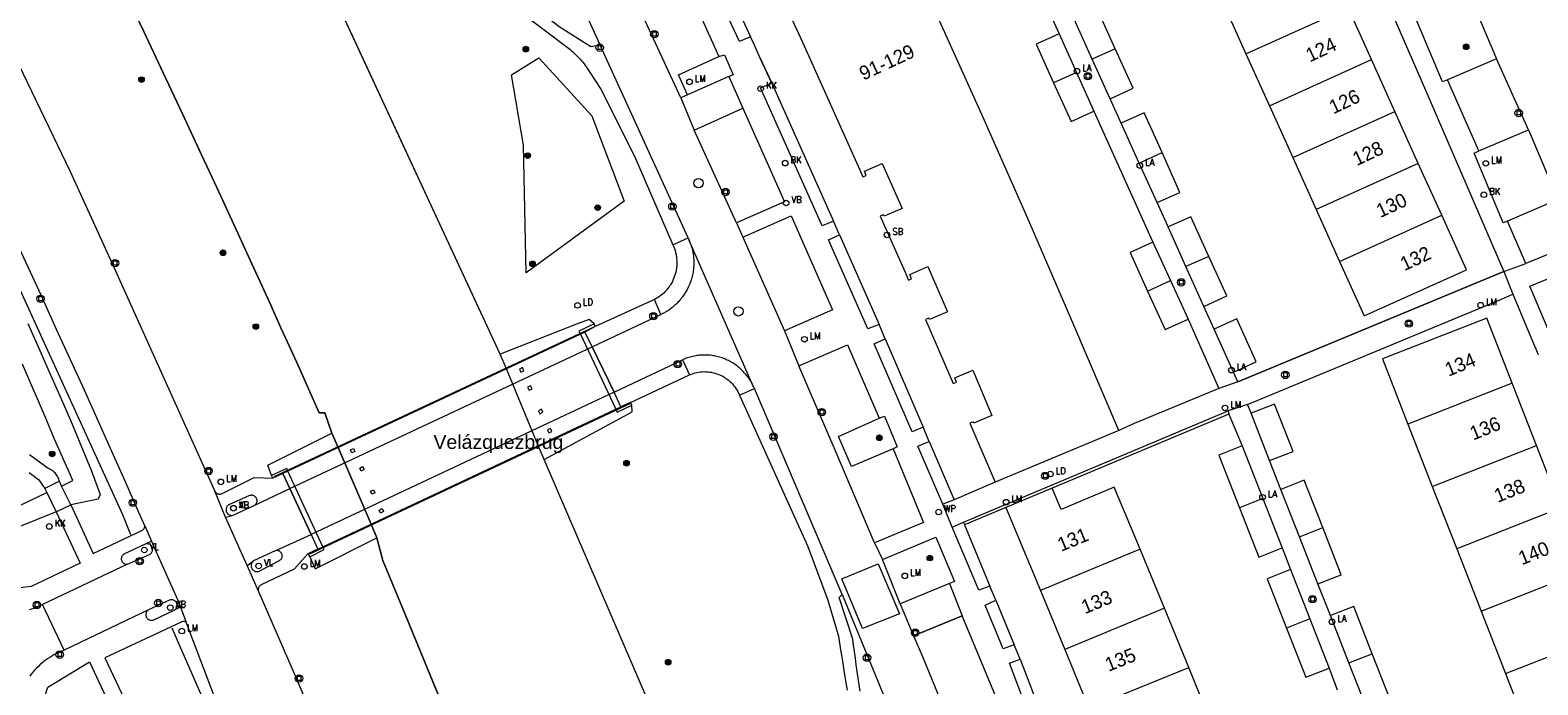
# Model space of a CAD drawing. Header units: metres. Extents: x 138165 to 154469, y 480134 to 494189.
# Tile 610 of 656: x 146965 to 147100, y 486842 to 486901. Entities that reach past the tile are written whole.
import ezdxf

# ---------------------------------------------------------------- set-up
doc = ezdxf.new("R2010")
doc.units = ezdxf.units.M
doc.header["$LTSCALE"] = 0.001
doc.header["$MEASUREMENT"] = 0
for name, color, linetype, lineweight in [('Level 5', 7, 'Continuous', 0), ('TOP-L-terrein schutting raster hek leuning', 7, 'Continuous', 0), ('TOP-L-topo objecten punt', 7, 'Continuous', 0), ('TOP-L-topo objecten vlak', 7, 'Continuous', 0), ('TOP-L-verharding invalidenparkeerplaats', 7, 'Continuous', 0), ('TOP-L-water beschoeiing', 7, 'Continuous', 0), ('TOP-T-topo huisnummering naamgeving', 7, 'Continuous', 0)]:
    doc.layers.add(name, color=color, linetype=linetype, lineweight=lineweight)
doc.styles.add('Style-Arial', font='arial.ttf')
doc.styles.add('Style-INTL_ISO', font='INTL_ISO.shx')
doc.styles.add('Style-STANDARD', font='STANDARD.shx')

# ---------------------------------------------------------------- blocks, each defined once
blk = doc.blocks.new('24')
at = {"layer": 'TOP-L-topo objecten punt', "color": 7, "linetype": 'Continuous', "lineweight": 0}
for radius in [0.025, 0.0182, 0.0115, 0.005]:
    blk.add_circle((0, 0), radius, dxfattribs=at)
blk = doc.blocks.new('40')
at = {"layer": 'TOP-L-topo objecten punt', "color": 7, "linetype": 'Continuous', "lineweight": 0}
blk.add_circle((0, 0), 0.025, dxfattribs=at)
at = {"layer": 'TOP-L-topo objecten punt', "color": 7, "linetype": 'Continuous', "lineweight": 0, "style": 'Style-STANDARD'}
blk.add_text('LA', height=0.06, dxfattribs=at).set_placement((0.048, 0))
blk = doc.blocks.new('39')
at = {"layer": 'TOP-L-topo objecten punt', "color": 7, "linetype": 'Continuous', "lineweight": 0}
for p, q in [((0.0175, 0.0175), (-0.0175, 0.0175)), ((-0.0175, 0.0175), (-0.0175, -0.0175)), ((0.0175, 0.0175), (0.0175, -0.0175)), ((0.0175, -0.0175), (-0.0175, -0.0175))]:
    blk.add_line(p, q, dxfattribs=at)
blk.add_circle((0, 0), 0.0332, dxfattribs=at)
blk = doc.blocks.new('72')
at = {"layer": 'TOP-L-topo objecten punt', "color": 7, "linetype": 'Continuous', "lineweight": 0}
blk.add_circle((0, 0), 0.025, dxfattribs=at)
at = {"layer": 'TOP-L-topo objecten punt', "color": 7, "linetype": 'Continuous', "lineweight": 0, "style": 'Style-STANDARD'}
blk.add_text('BK', height=0.06, dxfattribs=at).set_placement((0.0483, 0))
blk = doc.blocks.new('73')
at = {"layer": 'TOP-L-topo objecten punt', "color": 7, "linetype": 'Continuous', "lineweight": 0}
blk.add_circle((0, 0), 0.025, dxfattribs=at)
at = {"layer": 'TOP-L-topo objecten punt', "color": 7, "linetype": 'Continuous', "lineweight": 0, "style": 'Style-STANDARD'}
blk.add_text('WP', height=0.06, dxfattribs=at).set_placement((0.0483, 0))
blk = doc.blocks.new('121')
at = {"layer": 'TOP-L-topo objecten punt', "color": 7, "linetype": 'Continuous', "lineweight": 0}
blk.add_circle((0, 0), 0.025, dxfattribs=at)
at = {"layer": 'TOP-L-topo objecten punt', "color": 7, "linetype": 'Continuous', "lineweight": 0, "style": 'Style-STANDARD'}
blk.add_text('LD', height=0.06, dxfattribs=at).set_placement((0.0483, 0))
blk = doc.blocks.new('*U13')
at = {"layer": 'Level 5', "color": 7, "linetype": 'Continuous', "lineweight": 0}
blk.add_circle((0, 0), 0.0415, dxfattribs=at)
blk = doc.blocks.new('150')
at = {"layer": 'Level 5', "color": 7, "linetype": 'Continuous', "lineweight": 0}
blk.add_blockref('*U13', (0, 0), dxfattribs=at)
blk = doc.blocks.new('15')
at = {"layer": 'TOP-L-topo objecten punt', "color": 7, "linetype": 'Continuous', "lineweight": 0}
blk.add_circle((0, 0), 0.025, dxfattribs=at)
at = {"layer": 'TOP-L-topo objecten punt', "color": 7, "linetype": 'Continuous', "lineweight": 0, "style": 'Style-STANDARD'}
blk.add_text('VL', height=0.06, dxfattribs=at).set_placement((0.0483, 0))
blk = doc.blocks.new('16')
at = {"layer": 'TOP-L-topo objecten punt', "color": 7, "linetype": 'Continuous', "lineweight": 0}
blk.add_circle((0, 0), 0.025, dxfattribs=at)
at = {"layer": 'TOP-L-topo objecten punt', "color": 7, "linetype": 'Continuous', "lineweight": 0, "style": 'Style-STANDARD'}
blk.add_text('LM', height=0.06, dxfattribs=at).set_placement((0.0483, 0))
blk = doc.blocks.new('119')
at = {"layer": 'TOP-L-topo objecten punt', "color": 7, "linetype": 'Continuous', "lineweight": 0}
blk.add_circle((0, 0), 0.025, dxfattribs=at)
at = {"layer": 'TOP-L-topo objecten punt', "color": 7, "linetype": 'Continuous', "lineweight": 0, "style": 'Style-STANDARD'}
blk.add_text('KK', height=0.06, dxfattribs=at).set_placement((0.0483, 0))
blk = doc.blocks.new('14')
at = {"layer": 'TOP-L-topo objecten punt', "color": 7, "linetype": 'Continuous', "lineweight": 0}
blk.add_circle((0, 0), 0.025, dxfattribs=at)
at = {"layer": 'TOP-L-topo objecten punt', "color": 7, "linetype": 'Continuous', "lineweight": 0, "style": 'Style-STANDARD'}
blk.add_text('VB', height=0.06, dxfattribs=at).set_placement((0.0483, 0))
blk = doc.blocks.new('11')
at = {"layer": 'TOP-L-topo objecten punt', "color": 7, "linetype": 'Continuous', "lineweight": 0}
blk.add_circle((0, 0), 0.025, dxfattribs=at)
at = {"layer": 'TOP-L-topo objecten punt', "color": 7, "linetype": 'Continuous', "lineweight": 0, "style": 'Style-STANDARD'}
blk.add_text('AB', height=0.06, dxfattribs=at).set_placement((0.0483, 0))
blk = doc.blocks.new('175')
at = {"layer": 'TOP-L-topo objecten punt', "color": 7, "linetype": 'Continuous', "lineweight": 0}
blk.add_circle((0, 0), 0.025, dxfattribs=at)
at = {"layer": 'TOP-L-topo objecten punt', "color": 7, "linetype": 'Continuous', "lineweight": 0, "style": 'Style-STANDARD'}
blk.add_text('SB', height=0.06, dxfattribs=at).set_placement((0.0483, 0))

msp = doc.modelspace()

# ---------------------------------------------------------------- linework, layer by layer
at = {"layer": 'TOP-L-terrein schutting raster hek leuning', "flags": 128}
for points in [[(147030.2, 486898), (147031.23, 486895.75), (147036.76, 486883.41)], [(146962.1, 486881.08), (146973.01, 486857.13), (146973.74, 486855.35)], [(147073.02, 486869), (147096.85, 486878.89)], [(147073.89, 486866.98), (147096.44, 486876.34)], [(147015.33, 486873.95), (146986.59, 486860.5)], [(147018.63, 486867.09), (146989.79, 486853.59)], [(147072.2, 486866.12), (147056.36, 486859.5)], [(146977.45, 486846.99), (146978.13, 486845.41), (146981.56, 486837.55)]]:
    msp.add_lwpolyline(points, dxfattribs=at)
at = {"layer": 'TOP-L-topo objecten vlak', "flags": 128}
for points in [[(147064.04, 486951.75), (147065.9, 486947.84), (147067.58, 486944.28), (147068.58, 486942.15), (147069.42, 486940.36), (147071.08, 486936.8), (147072.74, 486933.23), (147073.57, 486931.44), (147075.55, 486927.15), (147077.19, 486923.58), (147078.01, 486921.78), (147079.66, 486918.14), (147081.3, 486914.51), (147082.94, 486910.86), (147084.42, 486907.57), (147089.76, 486895.35), (147096.85, 486878.89)], [(147062.35, 486864.66), (147058.23, 486874.3), (147054.18, 486883.64), (147050.06, 486892.95), (147044.9, 486904.42), (147039.68, 486915.75), (147035.36, 486924.96), (147030.85, 486934.39), (147024.9, 486931.53), (147024.39, 486932.59), (147034.99, 486937.7), (147034.86, 486937.99)], [(146949.99, 486925.54), (146951.82, 486921.96), (146954.5, 486916.55), (146968.32, 486887.84), (146972.26, 486879.27), (146981.28, 486859.27), (146981.3, 486859.22)], [(147015.86, 486899.16), (147015, 486899.02), (147012.18, 486900.8), (147006.44, 486905.34), (146996.24, 486913.06), (146996.05, 486913.21), (146995.87, 486913.35), (146995.69, 486913.51), (146995.51, 486913.66), (146995.34, 486913.82), (146995.17, 486913.98), (146995, 486914.15), (146994.83, 486914.32), (146994.67, 486914.49), (146994.51, 486914.66), (146994.35, 486914.84), (146994.19, 486915.01), (146994.04, 486915.19), (146993.89, 486915.38), (146992.45, 486917.34), (146991.93, 486918.5), (146992.17, 486919.04), (146992.78, 486919.41), (147003.83, 486924.66)], [(147023.08, 486894.45), (147017.06, 486907.42), (147008.95, 486924.49)], [(147004.85, 486922.54), (147010.91, 486909.88), (147015.86, 486899.16)], [(147006.89, 486871.48), (146986.78, 486914.82), (146987.53, 486916.16)], [(146997.97, 486910.25), (147013.13, 486898.81), (147013.26, 486898.7), (147013.38, 486898.59), (147013.49, 486898.48), (147013.61, 486898.37), (147013.72, 486898.25), (147013.85, 486898.12), (147013.96, 486898), (147014.07, 486897.88), (147014.18, 486897.75), (147014.28, 486897.63), (147014.4, 486897.48), (147014.49, 486897.35), (147014.68, 486897.09), (147014.77, 486896.95), (147014.88, 486896.79), (147015.9, 486895.21), (147018.93, 486889.23), (147022.37, 486881.27)], [(147053.92, 486906.94), (147056.99, 486900.17)], [(146991.8, 486864.42), (146991.17, 486866.24), (146990.66, 486866.24), (146989.82, 486868.13), (146988.91, 486870.15), (146987.99, 486872.17), (146987.23, 486873.86), (146986.31, 486875.88), (146985.54, 486877.57), (146984.62, 486879.59), (146983.7, 486881.6), (146981.83, 486885.64), (146981.06, 486887.31), (146980.12, 486889.33), (146979.18, 486891.34), (146978.4, 486893.02), (146976.67, 486896.7), (146974.93, 486900.38), (146973.02, 486904.39)], [(147029.33, 486899.9), (147028.33, 486899.48), (147026.9, 486902.55), (147027.9, 486903.01)], [(147027.9, 486903.01), (147029.33, 486899.9)], [(147071.64, 486903.03), (147073.74, 486898.38)], [(147093.67, 486903.95), (147096.2, 486897.93)], [(147024.56, 486902.4), (147026.5, 486898.16)], [(147032.7, 486902.2), (147033.98, 486899.43), (147039.09, 486888.07), (147039.4, 486887.37), (147039.7, 486887.5), (147039.53, 486887.87), (147041.14, 486888.58), (147042.92, 486884.55), (147041.31, 486883.84), (147041.25, 486883.97), (147040.96, 486883.84), (147043.18, 486878.83), (147043.48, 486878.12), (147043.77, 486878.25), (147043.61, 486878.63), (147045.23, 486879.33), (147046.98, 486875.29), (147045.36, 486874.59), (147045.3, 486874.72), (147045.01, 486874.59), (147047.2, 486869.56), (147047.49, 486868.86), (147047.79, 486868.98), (147047.63, 486869.36), (147049.25, 486870.05), (147050.97, 486866), (147049.35, 486865.31), (147049.3, 486865.44), (147049, 486865.31), (147051.26, 486860.02)], [(147062.01, 486898.85), (147060.4, 486902.41), (147058.35, 486901.48)], [(147059.96, 486897.92), (147058.35, 486901.48)], [(147073.74, 486898.38), (147082.89, 486902.52)], [(147084.99, 486897.87), (147082.89, 486902.52)], [(147091.81, 486896.07), (147091.35, 486895.89), (147088.88, 486901.77), (147089.32, 486901.97)], [(147056.99, 486900.17), (147054.94, 486899.25), (147056.5, 486895.78)], [(147056.99, 486900.17), (147058.55, 486896.71)], [(147023.73, 486881.9), (147015.86, 486899.16)], [(147031.23, 486895.75), (147030.2, 486898), (147029.67, 486899.15), (147029.33, 486899.9)], [(147062.01, 486898.85), (147059.96, 486897.92)], [(147061.57, 486894.37), (147063.62, 486895.3), (147062.01, 486898.85)], [(147010.35, 486898.03), (147015.1, 486892.84), (147017.99, 486885.18), (147009.2, 486878.78), (147008.96, 486890.21), (147007.89, 486896.52), (147010.35, 486898.03)], [(147023.68, 486894.71), (147022.88, 486896.51), (147026.5, 486898.16)], [(147026.5, 486898.16), (147026.99, 486898.31), (147027.77, 486896.52), (147027.37, 486896.35)], [(147061.57, 486894.37), (147059.96, 486897.92)], [(147073.74, 486898.38), (147075.84, 486893.74)], [(147075.84, 486893.74), (147084.99, 486897.87)], [(147087.09, 486893.22), (147084.99, 486897.87)], [(147096.2, 486897.93), (147091.81, 486896.07)], [(147099.06, 486891.58), (147096.2, 486897.93)], [(147027.37, 486896.35), (147023.68, 486894.71)], [(147027.37, 486896.35), (147028.63, 486893.52)], [(147058.55, 486896.71), (147056.5, 486895.78)], [(147058.55, 486896.71), (147060.11, 486893.24)], [(147094.61, 486889.71), (147091.81, 486896.07)], [(147023.68, 486894.71), (147023.08, 486894.45)], [(147036.76, 486883.41), (147035.76, 486882.99), (147030.22, 486895.34), (147031.23, 486895.75)], [(147031.23, 486895.75), (147036.76, 486883.41)], [(147056.5, 486895.78), (147058.06, 486892.32), (147060.11, 486893.24)], [(147023.08, 486894.45), (147024.27, 486891.56)], [(147024.27, 486891.56), (147028.63, 486893.52)], [(147028.63, 486893.52), (147032.37, 486885.14), (147028.07, 486883.24)], [(147060.11, 486893.24), (147065.4, 486881.53)], [(147062.56, 486892.17), (147061.57, 486894.37)], [(147075.84, 486893.74), (147077.94, 486889.09)], [(147077.94, 486889.09), (147087.09, 486893.22)], [(147089.19, 486888.58), (147087.09, 486893.22)], [(147066.22, 486889.54), (147064.61, 486893.09), (147062.56, 486892.17)], [(147064.17, 486888.61), (147062.56, 486892.17)], [(147028.07, 486883.24), (147024.27, 486891.56)], [(147094.61, 486889.71), (147099.06, 486891.58)], [(147099.06, 486891.58), (147100.83, 486887.39)], [(147064.17, 486888.61), (147066.22, 486889.54)], [(147065.77, 486885.06), (147067.82, 486885.98), (147066.22, 486889.54)], [(147097.19, 486883.39), (147096.8, 486883.24), (147094.19, 486889.48), (147094.61, 486889.71)], [(147065.77, 486885.06), (147064.17, 486888.61)], [(147077.94, 486889.09), (147080.04, 486884.44)], [(147089.19, 486888.58), (147080.04, 486884.44)], [(147091.29, 486883.93), (147089.19, 486888.58)], [(147101.7, 486885.33), (147097.19, 486883.39)], [(147028.64, 486881.96), (147032.96, 486883.88), (147036.67, 486875.46), (147032.37, 486873.57)], [(147066.76, 486882.88), (147065.77, 486885.06)], [(147070.41, 486880.25), (147068.81, 486883.8), (147066.76, 486882.88)], [(147080.04, 486884.44), (147082.14, 486879.79)], [(147082.14, 486879.79), (147084.35, 486874.91), (147093.5, 486879.04), (147091.29, 486883.93)], [(147082.14, 486879.79), (147091.29, 486883.93)], [(147028.07, 486883.24), (147028.64, 486881.96)], [(147037.3, 486882.17), (147036.76, 486883.41)], [(147068.36, 486879.33), (147066.76, 486882.88)], [(147098.83, 486879.61), (147097.19, 486883.39)], [(146975.02, 486856.1), (146974.49, 486857.3), (146973.28, 486860.04), (146972.06, 486862.78), (146970.84, 486865.52), (146969.61, 486868.25), (146968.37, 486870.98), (146967.12, 486873.71), (146965.88, 486876.44), (146964.77, 486878.84), (146963.76, 486881.01)], [(147022.37, 486881.27), (147022.45, 486881.1), (147022.51, 486880.94), (147022.57, 486880.76), (147022.61, 486880.59), (147022.65, 486880.43), (147022.67, 486880.32), (147022.68, 486880.24), (147022.7, 486880.07), (147022.72, 486879.89), (147022.72, 486879.72), (147022.72, 486879.55), (147022.71, 486879.38), (147022.7, 486879.27), (147022.69, 486879.18), (147022.66, 486879.01), (147022.62, 486878.84), (147022.58, 486878.66), (147022.52, 486878.49), (147022.46, 486878.33), (147022.4, 486878.17), (147022.32, 486878), (147022.23, 486877.85), (147022.18, 486877.76), (147022.14, 486877.68), (147022.04, 486877.54), (147021.94, 486877.4), (147021.89, 486877.33), (147021.82, 486877.25), (147021.7, 486877.12), (147021.64, 486877.06), (147021.57, 486876.99), (147021.44, 486876.87), (147021.31, 486876.76), (147021.16, 486876.65), (147021.01, 486876.55), (147020.86, 486876.46), (147020.71, 486876.38)], [(147023.84, 486881.66), (147023.89, 486881.55), (147023.93, 486881.43), (147023.97, 486881.32), (147024.01, 486881.2), (147024.04, 486881.09), (147024.08, 486880.95), (147024.11, 486880.83), (147024.13, 486880.71), (147024.15, 486880.59), (147024.18, 486880.45), (147024.2, 486880.33), (147024.21, 486880.19), (147024.22, 486880.07), (147024.23, 486879.95), (147024.23, 486879.83), (147024.24, 486879.7), (147024.24, 486879.56), (147024.23, 486879.44), (147024.22, 486879.3), (147024.21, 486879.18), (147024.2, 486879.06), (147024.18, 486878.94), (147024.17, 486878.82), (147024.14, 486878.7), (147024.12, 486878.58), (147024.09, 486878.44), (147024.05, 486878.32), (147024.02, 486878.2), (147023.99, 486878.09), (147023.94, 486877.95), (147023.9, 486877.84), (147023.85, 486877.73), (147023.8, 486877.6), (147023.75, 486877.49), (147023.64, 486877.27), (147023.57, 486877.14), (147023.51, 486877.04), (147023.43, 486876.92), (147023.37, 486876.82), (147023.3, 486876.72), (147023.23, 486876.62), (147023.15, 486876.52), (147023.08, 486876.42), (147022.99, 486876.32), (147022.9, 486876.22), (147022.82, 486876.14), (147022.74, 486876.05), (147022.64, 486875.95), (147022.55, 486875.87), (147022.46, 486875.79), (147022.36, 486875.71), (147022.27, 486875.63), (147022.15, 486875.55), (147022.06, 486875.47), (147021.96, 486875.41), (147021.84, 486875.33), (147021.73, 486875.27), (147021.63, 486875.2), (147021.52, 486875.15), (147021.41, 486875.09), (147021.3, 486875.03)], [(147022.37, 486881.27), (147023.73, 486881.9)], [(147023.73, 486881.9), (147023.79, 486881.77), (147023.84, 486881.66)], [(147029.57, 486868.62), (147023.84, 486881.66)], [(147028.64, 486881.96), (147032.37, 486873.57)], [(147040.87, 486874.16), (147039.84, 486873.76), (147036.31, 486881.72), (147037.3, 486882.17)], [(147037.3, 486882.17), (147040.87, 486874.16)], [(147065.4, 486881.53), (147063.36, 486880.6), (147064.93, 486877.14)], [(147065.4, 486881.53), (147066.98, 486878.08)], [(147103.35, 486881.46), (147098.83, 486879.61)], [(147070.41, 486880.25), (147068.36, 486879.33)], [(147069.96, 486875.77), (147072.02, 486876.7), (147070.41, 486880.25)], [(147069.96, 486875.77), (147068.36, 486879.33)], [(147096.85, 486878.89), (147073.02, 486869)], [(147096.85, 486878.89), (147098.83, 486879.61)], [(147096.85, 486878.89), (147097.67, 486876.85)], [(147108.75, 486868.46), (147103.94, 486866.35), (147099.19, 486877.57), (147104.08, 486879.57)], [(147064.93, 486877.14), (147066.98, 486878.08)], [(147064.93, 486877.14), (147066.51, 486873.69), (147068.56, 486874.62)], [(147066.98, 486878.08), (147068.56, 486874.62)], [(147020.71, 486876.38), (147015.41, 486873.97)], [(147021.3, 486875.03), (147020.71, 486876.38)], [(147070.88, 486873.74), (147069.96, 486875.77)], [(147073.89, 486866.98), (147096.44, 486876.34), (147097.67, 486876.85)], [(147097.67, 486876.85), (147098.3, 486875.38), (147098.81, 486874.16), (147099.94, 486871.47)], [(147015.31, 486874.2), (147014.86, 486874.6), (147013.73, 486874.17), (147006.89, 486871.48)], [(147015.12, 486872.15), (147021.3, 486875.03)], [(147068.56, 486874.62), (147071.3, 486868.41)], [(147072.62, 486869.87), (147074.67, 486870.79), (147072.93, 486874.66), (147070.88, 486873.74)], [(147097.61, 486868.89), (147095.33, 486874.72), (147085.98, 486871.07), (147088.26, 486865.23)], [(146964.53, 486874.23), (146965.5, 486872.08), (146966.46, 486869.91), (146967.42, 486867.75), (146968.37, 486865.58), (146970.23, 486861.1), (146971.01, 486858.91), (146970.83, 486858.51), (146968.38, 486857.99)], [(147015.12, 486872.15), (147014.48, 486873.47), (146987.4, 486860.81), (146988.04, 486859.46)], [(147015.31, 486874.2), (147013.94, 486873.54), (147014.07, 486873.28), (147017.24, 486866.56), (147017.37, 486866.3), (147018.7, 486866.92)], [(147015.41, 486873.97), (147014.48, 486873.47), (147015.12, 486872.15)], [(147015.41, 486873.97), (147015.31, 486874.2)], [(147032.37, 486873.57), (147033.65, 486870.45)], [(147041.4, 486872.85), (147040.87, 486874.16)], [(147072.62, 486869.87), (147070.88, 486873.74)], [(146988.04, 486859.46), (147015.12, 486872.15)], [(147015.12, 486872.15), (147017.1, 486868.09)], [(147017.1, 486868.09), (147015.12, 486872.15)], [(147033.65, 486870.45), (147038.03, 486872.32), (147040.87, 486865.76)], [(147044.79, 486864.95), (147043.81, 486864.54), (147040.4, 486872.4), (147041.4, 486872.85)], [(147041.4, 486872.85), (147044.79, 486864.95)], [(146967.57, 486859.68), (146968.57, 486860.18), (146968.15, 486861.12), (146967.73, 486862.06), (146967.31, 486863), (146966.89, 486863.94), (146966.2, 486865.6), (146965.49, 486867.27), (146964.78, 486868.93), (146964.07, 486870.59)], [(147010.83, 486862.04), (147010.3, 486863.3), (147007.44, 486870.17), (147006.89, 486871.48)], [(147008.88, 486870.28), (147008.61, 486870.15), (147008.74, 486869.88), (147009.01, 486870.01), (147008.88, 486870.28)], [(147017.1, 486868.09), (147023.24, 486870.99)], [(147029.57, 486868.62), (147029.52, 486868.73), (147029.46, 486868.85), (147029.4, 486868.96), (147029.34, 486869.06), (147029.22, 486869.26), (147029.15, 486869.35), (147029.08, 486869.45), (147029.01, 486869.54), (147028.93, 486869.65), (147028.77, 486869.83), (147028.7, 486869.92), (147028.61, 486870), (147028.53, 486870.08), (147028.34, 486870.25), (147028.25, 486870.33), (147028.16, 486870.4), (147028.06, 486870.47), (147027.97, 486870.54), (147027.86, 486870.62), (147027.76, 486870.68), (147027.65, 486870.74), (147027.45, 486870.86), (147027.35, 486870.91), (147027.24, 486870.96), (147027.11, 486871.02), (147027.01, 486871.07), (147026.9, 486871.11), (147026.79, 486871.15), (147026.56, 486871.22), (147026.43, 486871.26), (147026.31, 486871.28), (147026.2, 486871.31), (147026.08, 486871.33), (147025.97, 486871.35), (147025.85, 486871.37), (147025.72, 486871.39), (147025.6, 486871.4), (147025.48, 486871.41), (147025.36, 486871.41), (147025.23, 486871.41), (147025.11, 486871.41), (147024.99, 486871.41), (147024.87, 486871.4), (147024.76, 486871.39), (147024.64, 486871.38), (147024.52, 486871.36), (147024.41, 486871.34), (147024.29, 486871.32), (147024.16, 486871.29), (147024.02, 486871.26), (147023.91, 486871.23), (147023.8, 486871.2), (147023.68, 486871.16), (147023.57, 486871.12), (147023.46, 486871.08), (147023.36, 486871.04), (147023.24, 486870.99)], [(147023.24, 486870.99), (147023.87, 486869.65)], [(147040.45, 486854.6), (147037.01, 486862.68), (147033.65, 486870.45)], [(147018.58, 486867.15), (147023.87, 486869.65)], [(147023.87, 486869.65), (147024.02, 486869.71), (147024.18, 486869.77), (147024.27, 486869.79), (147024.35, 486869.82), (147024.51, 486869.85), (147024.67, 486869.88), (147024.84, 486869.91), (147025, 486869.92), (147025.16, 486869.93), (147025.33, 486869.92), (147025.49, 486869.91), (147025.57, 486869.91), (147025.67, 486869.89), (147025.83, 486869.87), (147025.99, 486869.83), (147026.15, 486869.79), (147026.31, 486869.74), (147026.4, 486869.71), (147026.48, 486869.68), (147026.63, 486869.61), (147026.78, 486869.54), (147026.92, 486869.46), (147027, 486869.41), (147027.07, 486869.36), (147027.15, 486869.31), (147027.22, 486869.26), (147027.35, 486869.16), (147027.48, 486869.05), (147027.59, 486868.94), (147027.71, 486868.82), (147027.81, 486868.69), (147027.87, 486868.63), (147027.92, 486868.55), (147028.02, 486868.42), (147028.11, 486868.28), (147028.19, 486868.14), (147028.26, 486867.99), (147028.3, 486867.91), (147028.33, 486867.83)], [(147073.02, 486869), (147071.3, 486868.41)], [(147073.02, 486869), (147072.62, 486869.87)], [(147097.61, 486868.89), (147088.26, 486865.23)], [(147099.8, 486863.3), (147097.61, 486868.89)], [(147017.1, 486868.09), (146989.94, 486855.35)], [(146989.94, 486855.35), (146990.54, 486854.02), (147017.69, 486866.78), (147017.1, 486868.09)], [(147009.74, 486868.39), (147009.61, 486868.66), (147009.34, 486868.52), (147009.47, 486868.25), (147009.74, 486868.39)], [(147018.58, 486867.15), (147017.69, 486866.78), (147017.1, 486868.09)], [(147028.33, 486867.83), (147029.67, 486868.41)], [(147028.33, 486867.83), (147034.47, 486854.26), (147036.25, 486849.46), (147037.22, 486846.23), (147037.4, 486845.02), (147037.5, 486844.36), (147037.59, 486843.81), (147037.69, 486843.15), (147037.79, 486842.6), (147037.88, 486842.05), (147037.99, 486841.39)], [(147029.67, 486868.41), (147029.62, 486868.52), (147029.57, 486868.62)], [(147037.54, 486849.96), (147029.67, 486868.41)], [(147071.3, 486868.41), (147063.71, 486865.27), (147062.35, 486864.66)], [(147010.72, 486866.28), (147010.58, 486866.55), (147010.32, 486866.41), (147010.45, 486866.15), (147010.72, 486866.28)], [(147010.83, 486862.04), (147018.73, 486866.32), (147018.7, 486866.92)], [(147018.7, 486866.92), (147018.58, 486867.15)], [(147048.42, 486856.43), (147072.15, 486866.4)], [(147073.89, 486866.98), (147072.15, 486866.4)], [(147072.15, 486866.4), (147072.2, 486866.12)], [(147074.21, 486866.2), (147073.89, 486866.98)], [(147075.86, 486861.96), (147077.96, 486862.78), (147076.31, 486867.02), (147074.21, 486866.2)], [(147075.86, 486861.96), (147074.21, 486866.2)], [(147011.25, 486864.43), (147011.52, 486864.56), (147011.39, 486864.83), (147011.12, 486864.7), (147011.25, 486864.43)], [(147042.1, 486863), (147038.38, 486861.43), (147037.21, 486864.1), (147040.87, 486865.76)], [(147040.87, 486865.76), (147041.34, 486865.95), (147042.47, 486863.2), (147042.1, 486863)], [(147045.33, 486863.68), (147044.79, 486864.95)], [(147072.2, 486866.12), (147056.36, 486859.5)], [(147072.2, 486866.12), (147073.39, 486863.27)], [(147088.26, 486865.23), (147090.45, 486859.64)], [(146986.39, 486860.62), (146986.06, 486861.55), (146991.8, 486864.42)], [(146991.8, 486864.42), (146992.36, 486863.12), (146995.31, 486856.26), (146995.83, 486855.04)], [(147046.58, 486858.06), (147044.34, 486863.24), (147045.33, 486863.68)], [(147045.33, 486863.68), (147047.57, 486858.44)], [(147062.35, 486864.66), (147051.26, 486860.02)], [(146967.37, 486860.11), (146967.34, 486860.21), (146967.31, 486860.31), (146967.27, 486860.41), (146967.23, 486860.51), (146967.18, 486860.6), (146967.12, 486860.69), (146967.05, 486860.77), (146966.98, 486860.85), (146966.91, 486860.93), (146966.83, 486860.99), (146966.74, 486861.06), (146966.65, 486861.11), (146966.56, 486861.17), (146966.46, 486861.21), (146966.36, 486861.25), (146964.68, 486862.47)], [(146993.46, 486862.91), (146993.73, 486863.04), (146993.86, 486862.77), (146993.59, 486862.64), (146993.46, 486862.91)], [(147042.1, 486863), (147044.83, 486856.4), (147040.45, 486854.6)], [(147073.39, 486863.27), (147071.3, 486862.45), (147073.17, 486857.72)], [(147073.39, 486863.27), (147075.26, 486858.55)], [(147090.45, 486859.64), (147099.8, 486863.3)], [(147101.98, 486857.72), (147099.8, 486863.3)], [(146964.66, 486860.9), (146965.51, 486860.23), (146966.05, 486859.46)], [(146989.81, 486853.34), (146991.1, 486854), (146990.99, 486854.23), (146987.85, 486861.02), (146987.76, 486861.25), (146986.39, 486860.62)], [(146988.04, 486859.46), (146987.4, 486860.81), (146986.49, 486860.38)], [(146994.69, 486861.16), (146994.42, 486861.02), (146994.29, 486861.29), (146994.55, 486861.42), (146994.69, 486861.16)], [(147077.27, 486677.66), (147073.27, 486689.27), (147065.73, 486711.84), (147045.76, 486771.78), (147037.96, 486796.64), (147025.79, 486827.29), (147010.83, 486862.04)], [(147076.87, 486859.38), (147075.86, 486861.96)], [(146967.37, 486860.11), (146966.05, 486859.46)], [(146966.05, 486859.46), (146966.23, 486859.09)], [(146967.57, 486859.68), (146967.37, 486860.11)], [(146968.38, 486857.99), (146967.57, 486859.68)], [(146981.3, 486859.22), (146981.32, 486859.18), (146981.35, 486859.14), (146981.38, 486859.1), (146981.42, 486859.06), (146981.45, 486859.03), (146981.5, 486859.01), (146981.55, 486858.99), (146981.6, 486858.97), (146981.64, 486858.96), (146981.69, 486858.96), (146981.75, 486858.96), (146981.8, 486858.96), (146981.85, 486858.98), (146981.89, 486858.99), (146984.82, 486860.43), (146986.49, 486860.38)], [(146984.84, 486857.93), (146988.04, 486859.46)], [(146986.49, 486860.38), (146986.39, 486860.62)], [(146989.94, 486855.35), (146988.04, 486859.46)], [(146988.04, 486859.46), (146989.94, 486855.35)], [(147051.26, 486860.02), (147047.57, 486858.44)], [(147056.36, 486859.5), (147052.21, 486857.76)], [(147064.26, 486854.03), (147061.94, 486859.57), (147057.17, 486857.57), (147056.36, 486859.5)], [(147080.62, 486855.96), (147078.96, 486860.2), (147076.87, 486859.38)], [(147078.53, 486855.14), (147076.87, 486859.38)], [(147090.45, 486859.64), (147092.64, 486854.06)], [(146963.94, 486857.98), (146966.23, 486859.09)], [(146966.23, 486859.09), (146967.07, 486857.37)], [(146982.25, 486856.9), (146981.3, 486859.22)], [(146984.84, 486857.93), (146984.88, 486857.95), (146984.92, 486857.98), (146984.95, 486858.01), (146984.98, 486858.05), (146985.01, 486858.08), (146985.04, 486858.13), (146985.05, 486858.17), (146985.07, 486858.21), (146985.08, 486858.25), (146985.09, 486858.3), (146985.09, 486858.34), (146985.09, 486858.39), (146985.09, 486858.43), (146985.08, 486858.48), (146985.06, 486858.53), (146985.05, 486858.57), (146985.02, 486858.61), (146985, 486858.65), (146984.97, 486858.68), (146984.93, 486858.72), (146984.89, 486858.75), (146984.86, 486858.78), (146984.82, 486858.8), (146984.78, 486858.82), (146984.74, 486858.83), (146984.69, 486858.84), (146984.65, 486858.85), (146984.6, 486858.85), (146984.55, 486858.85), (146984.51, 486858.84), (146984.47, 486858.83), (146984.42, 486858.82), (146982.62, 486858.02), (146982.58, 486858), (146982.53, 486857.98), (146982.49, 486857.95), (146982.45, 486857.91), (146982.42, 486857.87), (146982.39, 486857.83), (146982.36, 486857.79), (146982.34, 486857.74), (146982.33, 486857.69), (146982.32, 486857.65), (146982.31, 486857.6), (146982.31, 486857.55), (146982.31, 486857.5), (146982.32, 486857.45), (146982.33, 486857.4), (146982.35, 486857.35), (146982.37, 486857.31), (146982.4, 486857.27), (146982.42, 486857.23), (146982.46, 486857.19), (146982.5, 486857.16), (146982.54, 486857.13), (146982.58, 486857.1), (146982.62, 486857.08), (146982.67, 486857.07), (146982.71, 486857.06), (146982.77, 486857.05), (146982.82, 486857.05), (146982.86, 486857.05)], [(146995.53, 486859.35), (146995.66, 486859.08), (146995.39, 486858.95), (146995.26, 486859.22), (146995.53, 486859.35)], [(147047.57, 486858.44), (147046.58, 486858.06)], [(147047.39, 486855.99), (147046.58, 486858.06)], [(147075.26, 486858.55), (147073.17, 486857.72)], [(147075.26, 486858.55), (147077, 486854.14)], [(146967.07, 486857.37), (146969.23, 486852.76), (146964.85, 486850.68), (146962.11, 486850.36), (146960.11, 486851.49), (146958.54, 486854.15), (146956.83, 486853.38)], [(146967.07, 486857.37), (146963.67, 486856)], [(146967.07, 486857.37), (146968.38, 486857.99)], [(146968.38, 486857.99), (146970.39, 486853.64), (146974.76, 486855.69), (146974.81, 486855.72), (146974.86, 486855.75), (146974.9, 486855.79), (146974.93, 486855.84), (146974.96, 486855.89), (146974.99, 486855.94), (146975.01, 486855.99), (146975.02, 486856.04), (146975.02, 486856.1)], [(146982.25, 486856.9), (146982.86, 486857.05)], [(146984.2, 486852.57), (146982.25, 486856.9)], [(146982.86, 486857.05), (146983.01, 486857.09), (146984.84, 486857.93)], [(146996.42, 486857.39), (146996.15, 486857.26), (146996.02, 486857.53), (146996.29, 486857.66), (146996.42, 486857.39)], [(147052.21, 486857.76), (147048.52, 486856.21)], [(147052.21, 486857.76), (147055.32, 486850.32)], [(147073.17, 486857.72), (147074.91, 486853.32), (147077, 486854.14)], [(147101.98, 486857.72), (147092.64, 486854.06)], [(146975.02, 486856.1), (146975.62, 486854.73)], [(146986.71, 486853.86), (146989.94, 486855.35)], [(146989.94, 486855.35), (146990.54, 486854.02), (146989.63, 486853.61)], [(147047.39, 486855.99), (147048.42, 486856.43)], [(147050.77, 486850.72), (147049.79, 486850.34), (147047.39, 486855.99)], [(147048.42, 486856.43), (147048.52, 486856.21)], [(147048.52, 486856.21), (147050.77, 486850.72)], [(147078.53, 486855.14), (147080.62, 486855.96)], [(147080.19, 486850.91), (147082.29, 486851.73), (147080.62, 486855.96)], [(146975.07, 486854.48), (146973.14, 486853.58), (146973.1, 486853.55), (146973.05, 486853.51), (146973.01, 486853.47), (146972.98, 486853.42), (146972.95, 486853.37), (146972.93, 486853.32), (146972.92, 486853.26), (146972.91, 486853.2), (146972.91, 486853.14), (146972.91, 486853.09), (146972.93, 486853.03), (146972.95, 486852.97), (146972.97, 486852.92), (146973, 486852.88), (146973.04, 486852.83), (146973.08, 486852.79), (146973.12, 486852.76), (146973.17, 486852.73), (146973.21, 486852.71), (146973.27, 486852.69), (146973.32, 486852.68), (146973.37, 486852.67), (146973.42, 486852.67), (146973.48, 486852.68)], [(146973.48, 486852.68), (146975.5, 486853.59), (146975.55, 486853.63), (146975.59, 486853.67), (146975.63, 486853.71), (146975.66, 486853.76), (146975.69, 486853.81), (146975.71, 486853.87), (146975.72, 486853.92), (146975.73, 486853.98), (146975.73, 486854.04), (146975.72, 486854.1), (146975.7, 486854.16), (146975.68, 486854.21), (146975.66, 486854.26), (146975.62, 486854.31), (146975.58, 486854.36), (146975.54, 486854.4), (146975.49, 486854.43), (146975.45, 486854.46), (146975.4, 486854.48), (146975.34, 486854.49), (146975.29, 486854.5), (146975.23, 486854.5), (146975.18, 486854.5), (146975.13, 486854.49), (146975.07, 486854.48)], [(146975.62, 486854.73), (146975.07, 486854.48)], [(146975.62, 486854.73), (146975.81, 486854.31), (146978.07, 486849.24), (146978.23, 486848.82)], [(146989.81, 486853.34), (146990.3, 486852.26), (146995.83, 486855.04)], [(146995.83, 486855.04), (146996.37, 486853.01), (146998.6, 486847.62), (147000.83, 486842.23), (147003.07, 486836.84)], [(147040.45, 486854.6), (147041.17, 486853.11)], [(147041.17, 486853.11), (147045.94, 486855.1), (147047.62, 486851.14), (147047.16, 486850.96)], [(147064.26, 486854.03), (147055.32, 486850.32)], [(147066.45, 486848.73), (147064.26, 486854.03)], [(147077, 486854.14), (147077.74, 486852.19)], [(147080.19, 486850.91), (147078.53, 486855.14)], [(147092.64, 486854.06), (147094.82, 486848.47)], [(146973.48, 486852.68), (146965.86, 486849.07)], [(146984.2, 486852.57), (146984.75, 486852.95)], [(146984.75, 486852.95), (146984.71, 486852.91), (146984.68, 486852.88), (146984.66, 486852.84), (146984.63, 486852.8), (146984.6, 486852.76), (146984.58, 486852.71), (146984.57, 486852.66), (146984.56, 486852.61), (146984.56, 486852.56), (146984.56, 486852.51), (146984.56, 486852.46), (146984.57, 486852.41), (146984.59, 486852.37), (146984.61, 486852.32), (146984.63, 486852.27), (146984.66, 486852.23), (146984.68, 486852.19), (146984.72, 486852.16), (146984.76, 486852.13), (146984.8, 486852.1), (146984.84, 486852.07), (146984.88, 486852.05), (146984.93, 486852.03), (146984.98, 486852.02), (146985.03, 486852.01), (146985.07, 486852.01), (146985.12, 486852.01), (146985.18, 486852.02), (146985.22, 486852.03), (146985.27, 486852.04), (146987.05, 486852.98), (146987.09, 486853), (146987.13, 486853.03), (146987.17, 486853.06), (146987.21, 486853.09), (146987.24, 486853.12), (146987.27, 486853.16), (146987.29, 486853.2), (146987.31, 486853.24), (146987.33, 486853.29), (146987.34, 486853.34), (146987.35, 486853.39), (146987.35, 486853.44), (146987.35, 486853.48), (146987.34, 486853.53), (146987.32, 486853.58), (146987.31, 486853.62), (146987.29, 486853.66), (146987.26, 486853.7), (146987.23, 486853.74), (146987.2, 486853.77), (146987.16, 486853.8), (146987.12, 486853.83), (146987.07, 486853.85), (146987.03, 486853.87), (146986.98, 486853.88), (146986.93, 486853.89), (146986.88, 486853.9), (146986.83, 486853.89), (146986.79, 486853.89), (146986.74, 486853.88), (146986.71, 486853.86)], [(146986.71, 486853.86), (146984.84, 486853), (146984.75, 486852.95)], [(146985.25, 486850.21), (146985.23, 486850.25), (146985.22, 486850.29), (146985.21, 486850.34), (146985.21, 486850.39), (146985.21, 486850.44), (146985.22, 486850.48), (146985.23, 486850.53), (146985.24, 486850.58), (146985.26, 486850.62), (146985.29, 486850.66), (146985.32, 486850.71), (146985.35, 486850.74), (146985.38, 486850.77), (146985.42, 486850.8), (146985.46, 486850.83), (146985.5, 486850.85), (146988.45, 486852.26), (146989.63, 486853.61)], [(146989.63, 486853.61), (146989.81, 486853.34)], [(147037.51, 486851.36), (147040.77, 486852.72), (147042.67, 486848.23), (147039.37, 486846.92), (147037.51, 486851.36)], [(147042.73, 486849.12), (147041.17, 486853.11)], [(146985.25, 486850.21), (146984.2, 486852.57)], [(147077.74, 486852.19), (147075.64, 486851.37), (147077.37, 486846.96)], [(147077.74, 486852.19), (147079.46, 486847.78)], [(147094.82, 486848.47), (147104.17, 486852.13)], [(147042.28, 486697.51), (147035, 486719.99), (147031.96, 486729.15), (147025.35, 486748.33), (147015.92, 486774.39), (147014.73, 486777.56), (147013.59, 486780.59), (147012.44, 486783.61), (147011.28, 486786.63), (147009.99, 486789.99), (147008.83, 486793), (147007.65, 486796.02), (147006.47, 486799.03), (147005.15, 486802.38), (147003.96, 486805.38), (147002.76, 486808.39), (147001.55, 486811.39), (147000.34, 486814.39), (146999.13, 486817.39), (146997.77, 486820.71), (146996.54, 486823.71), (146988.74, 486842.18), (146985.25, 486850.21)], [(147039.17, 486841.3), (147038.99, 486842.48), (147038.9, 486843.07), (147038.81, 486843.67), (147038.73, 486844.26), (147038.65, 486844.85), (147038.57, 486845.44), (147038.51, 486845.97), (147037.26, 486849.7), (147037.54, 486849.96)], [(147037.54, 486849.96), (147041.85, 486839.51), (147048.05, 486824.18), (147055.14, 486806.07), (147059.96, 486793.3), (147064.13, 486782.08), (147064.23, 486781.81)], [(147047.16, 486850.96), (147042.73, 486849.12)], [(147047.16, 486850.96), (147048.31, 486848.04)], [(147051.32, 486849.46), (147050.77, 486850.72)], [(147055.32, 486850.32), (147057.49, 486845.05)], [(147081.31, 486848.07), (147080.19, 486850.91)], [(146965.86, 486849.07), (146965.28, 486848.78), (146965.08, 486848.71), (146964.88, 486848.65), (146964.67, 486848.59)], [(146967.78, 486844.98), (146965.86, 486849.07)], [(146975.35, 486848.58), (146967.78, 486844.98)], [(146975.35, 486848.58), (146975.3, 486848.54), (146975.26, 486848.5), (146975.22, 486848.46), (146975.18, 486848.41), (146975.16, 486848.35), (146975.14, 486848.3), (146975.12, 486848.24), (146975.12, 486848.18), (146975.12, 486848.12), (146975.13, 486848.06), (146975.14, 486848), (146975.16, 486847.95), (146975.19, 486847.89), (146975.23, 486847.84), (146975.27, 486847.8), (146975.31, 486847.76), (146975.36, 486847.73), (146975.41, 486847.7), (146975.47, 486847.68), (146975.53, 486847.66), (146975.59, 486847.66), (146975.65, 486847.65), (146975.71, 486847.66), (146975.76, 486847.67), (146977.71, 486848.59)], [(146977.71, 486848.59), (146977.76, 486848.62), (146977.8, 486848.66), (146977.84, 486848.71), (146977.87, 486848.77), (146977.89, 486848.82), (146977.91, 486848.88), (146977.92, 486848.94), (146977.92, 486849), (146977.92, 486849.06), (146977.91, 486849.12), (146977.89, 486849.17), (146977.87, 486849.23), (146977.83, 486849.28), (146977.8, 486849.33), (146977.75, 486849.37), (146977.71, 486849.41), (146977.65, 486849.44), (146977.6, 486849.46), (146977.54, 486849.48), (146977.48, 486849.49), (146977.42, 486849.49), (146977.36, 486849.49), (146977.3, 486849.48), (146975.35, 486848.58)], [(146978.23, 486848.82), (146977.71, 486848.59)], [(146978.23, 486848.82), (146978.74, 486847.48)], [(147042.73, 486849.12), (147043.94, 486846.27)], [(147052.95, 486845.47), (147051.99, 486845.09), (147050.35, 486849.02), (147051.32, 486849.46)], [(147051.32, 486849.46), (147052.95, 486845.47)], [(147066.45, 486848.73), (147057.49, 486845.05)], [(147068.62, 486843.42), (147066.45, 486848.73)], [(147085.07, 486844.65), (147083.41, 486848.89), (147081.31, 486848.07)], [(146978.74, 486847.48), (146978.69, 486847.51), (146978.64, 486847.52), (146978.59, 486847.54), (146978.54, 486847.54), (146978.48, 486847.55), (146978.43, 486847.54), (146978.37, 486847.53), (146978.32, 486847.52), (146978.27, 486847.5), (146971.43, 486844.29), (146974.47, 486837.91)], [(146981.94, 486839.06), (146978.74, 486847.48)], [(147048.31, 486848.04), (147043.94, 486846.27)], [(147051.82, 486839.61), (147048.31, 486848.04)], [(147079.46, 486847.78), (147077.37, 486846.96)], [(147079.46, 486847.78), (147081.19, 486843.37)], [(147082.97, 486843.83), (147081.31, 486848.07)], [(147094.82, 486848.47), (147097.01, 486842.88)], [(147043.94, 486846.27), (147044.74, 486844.41), (147045.54, 486842.45), (147046.36, 486840.46)], [(147077.37, 486846.96), (147079.1, 486842.55), (147081.19, 486843.37)], [(147097.01, 486842.88), (147106.36, 486846.54)], [(146967.78, 486844.98), (146967.08, 486844.66), (146966.88, 486844.56), (146966.69, 486844.44), (146966.5, 486844.33), (146966.31, 486844.2), (146966.13, 486844.07), (146965.95, 486843.94), (146965.78, 486843.8), (146965.61, 486843.65), (146965.45, 486843.5), (146965.29, 486843.34), (146965.13, 486843.18), (146964.98, 486843.01), (146964.84, 486842.84), (146964.71, 486842.66)], [(147053.49, 486844.18), (147052.95, 486845.47)], [(147057.49, 486845.05), (147059.65, 486839.77)], [(147082.97, 486843.83), (147085.07, 486844.65)], [(147084.63, 486839.59), (147086.72, 486840.41), (147085.07, 486844.65)], [(146970.06, 486843.92), (146972.39, 486838.94), (146966.32, 486836.16), (146965.37, 486838.68), (146966.33, 486841.67), (146970.06, 486843.92)], [(147054.98, 486840.27), (147054.03, 486839.86), (147052.53, 486843.81), (147053.49, 486844.18)], [(147053.49, 486844.18), (147054.98, 486840.27)], [(147059.65, 486839.77), (147068.62, 486843.42)], [(147070.77, 486838.1), (147068.62, 486843.42)], [(147081.19, 486843.37), (147081.93, 486841.44)], [(147084.63, 486839.59), (147082.97, 486843.83)], [(147097.01, 486842.88), (147099.2, 486837.29)]]:
    msp.add_lwpolyline(points, dxfattribs=at)
at = {"layer": 'TOP-L-verharding invalidenparkeerplaats', "flags": 128}
for points in [[(147023.68, 486894.71), (147023.08, 486894.45)], [(147024.27, 486891.56), (147028.63, 486893.52)], [(147043.94, 486846.27), (147048.31, 486848.04)]]:
    msp.add_lwpolyline(points, dxfattribs=at)
at = {"layer": 'TOP-L-water beschoeiing', "flags": 128}
for points in [[(147006.89, 486871.48), (146986.39, 486915.66)], [(146973.02, 486904.39), (146974.93, 486900.38), (146976.67, 486896.7), (146978.4, 486893.02), (146979.18, 486891.34), (146980.12, 486889.33), (146981.06, 486887.31), (146981.83, 486885.64), (146983.7, 486881.6), (146984.62, 486879.59), (146985.54, 486877.57), (146986.31, 486875.88), (146987.23, 486873.86), (146987.99, 486872.17), (146988.91, 486870.15), (146989.82, 486868.13), (146990.66, 486866.24), (146991.17, 486866.24), (146991.8, 486864.42)], [(147007.44, 486870.17), (147006.89, 486871.48)], [(147010.3, 486863.3), (147007.44, 486870.17)], [(146992.36, 486863.12), (146991.8, 486864.42)], [(146995.31, 486856.26), (146992.36, 486863.12)], [(147010.83, 486862.04), (147010.3, 486863.3)], [(147077.27, 486677.66), (147073.27, 486689.27), (147065.73, 486711.84), (147045.76, 486771.78), (147037.96, 486796.64), (147025.79, 486827.29), (147010.83, 486862.04)], [(146995.83, 486855.04), (146995.31, 486856.26)], [(147003.07, 486836.84), (147000.83, 486842.23), (146998.6, 486847.62), (146996.37, 486853.01), (146995.83, 486855.04)]]:
    msp.add_lwpolyline(points, dxfattribs=at)

# ---------------------------------------------------------------- block references
at = {"layer": 'TOP-L-topo objecten punt', "xscale": 10, "yscale": 10, "zscale": 10}
for name, p in [('39', (147020.7, 486900.15)), ('24', (147009.18, 486898.81)), ('39', (147015.8, 486898.94)), ('24', (147093.48, 486899.02)), ('40', (147058.6, 486896.83)), ('24', (146974.73, 486896.08)), ('16', (147023.86, 486895.88)), ('39', (147059.57, 486896.38)), ('119', (147030.23, 486895.27)), ('39', (147098.19, 486893.09)), ('24', (147009.35, 486889.27)), ('72', (147032.43, 486888.6)), ('16', (147095.25, 486888.58)), ('40', (147064.23, 486888.38)), ('150', (147024.67, 486886.81)), ('39', (147027.08, 486886.01)), ('14', (147032.52, 486885.03)), ('72', (147095.07, 486885.77)), ('24', (147015.63, 486884.61)), ('39', (147022.32, 486884.72)), ('175', (147041.57, 486882.17)), ('39', (146972.35, 486879.64)), ('24', (146982.03, 486880.57)), ('24', (147009.78, 486879.58)), ('39', (147067.94, 486877.92)), ('39', (146965.67, 486876.45)), ('121', (147013.82, 486875.86)), ('150', (147028.24, 486875.32)), ('16', (147094.78, 486875.88)), ('39', (147020.62, 486874.89)), ('39', (147088.35, 486874.23)), ('24', (146984.98, 486873.96)), ('16', (147034.16, 486872.82)), ('39', (147022.8, 486870.59)), ('40', (147072.44, 486870.06)), ('39', (147077.27, 486869.63)), ('39', (147035.71, 486866.29)), ('16', (147071.87, 486866.67)), ('39', (147031.38, 486864.1)), ('24', (147040.88, 486864)), ('24', (146966.72, 486862.55)), ('39', (146980.74, 486861.02)), ('24', (147018.21, 486861.72)), ('39', (147055.74, 486860.59)), ('121', (147056.21, 486860.75)), ('16', (146981.84, 486860.05)), ('39', (146973.95, 486858.18)), ('15', (146982.97, 486857.69)), ('14', (146982.97, 486857.69)), ('11', (146982.97, 486857.69)), ('16', (147052.24, 486858.23)), ('40', (147075.23, 486858.67)), ('73', (147046.2, 486857.35)), ('119', (146966.46, 486856.06)), ('15', (146974.98, 486853.95)), ('39', (146974.57, 486852.95)), ('15', (146985.23, 486852.52)), ('16', (146989.33, 486852.47)), ('24', (147045.4, 486853.23)), ('16', (147043.16, 486851.63)), ('39', (146965.35, 486849.03)), ('39', (146976.24, 486849.2)), ('15', (146977.31, 486848.79)), ('14', (146977.31, 486848.79)), ('11', (146977.31, 486848.79)), ('39', (147079.7, 486849.54)), ('16', (146978.34, 486846.69)), ('40', (147081.46, 486847.52)), ('39', (147044.09, 486846.54)), ('39', (146967.39, 486844.58)), ('39', (147039.77, 486844.3)), ('24', (147021.94, 486843.9)), ('39', (146988.85, 486842.44))]:
    msp.add_blockref(name, p, dxfattribs=at)

# ---------------------------------------------------------------- texts
at = {"layer": 'TOP-T-topo huisnummering naamgeving', "style": 'Style-INTL_ISO'}
for s, rotation, p in [('91-129', 24.8, (147039.44, 486895.98)), ('124', 25.1, (147079.47, 486897.61)), ('126', 25.1, (147081.57, 486892.96)), ('128', 25.1, (147083.67, 486888.32)), ('130', 25.1, (147085.79, 486883.67)), ('132', 25.1, (147087.94, 486878.91)), ('134', 22.2, (147091.89, 486869.46)), ('136', 22.1, (147094.12, 486863.75)), ('138', 22.1, (147096.31, 486858.16)), ('131', 22.5, (147057.17, 486853.78)), ('140', 22.1, (147098.48, 486852.57)), ('133', 22.5, (147059.3, 486848.19)), ('135', 22.1, (147061.42, 486843.03))]:
    msp.add_text(s, height=1.25, rotation=rotation, dxfattribs=at).set_placement(p)
at = {"layer": 'TOP-T-topo huisnummering naamgeving', "style": 'Style-Arial'}
msp.add_text('Velázquezbrug', height=1.25, dxfattribs=at).set_placement((147000.9, 486863))

doc.saveas('drawing.dxf')
